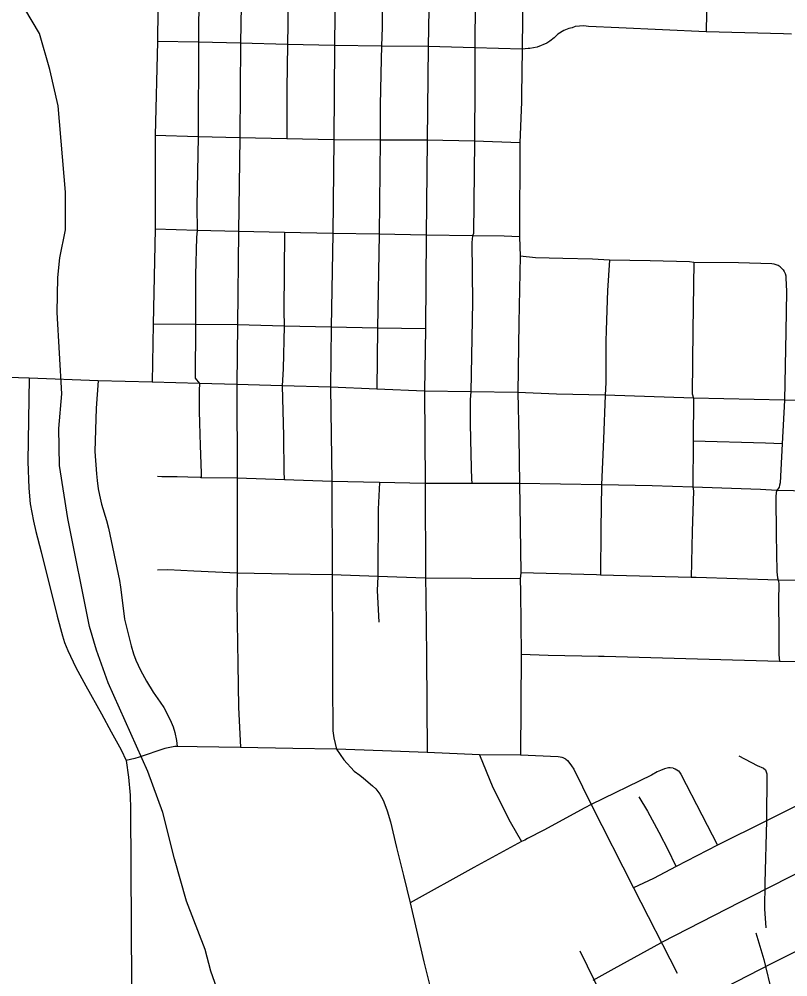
# Model space of a CAD drawing. Extents: x -19 to 366, y -4 to 359.
# Drawn here: x 151.443 to 151.971, y 189.504 to 190.163 of the extents above; entities that cross this region are included whole.
import ezdxf

# ---------------------------------------------------------------- set-up
doc = ezdxf.new("R2010")
doc.units = 0
for name, color, linetype in [('Level 15', 7, 'Continuous'), ('Level 33', 7, 'Continuous'), ('Level 35', 7, 'Continuous'), ('Level 60', 7, 'Continuous')]:
    doc.layers.add(name, color=color, linetype=linetype)

msp = doc.modelspace()

# ---------------------------------------------------------------- linework, layer by layer
at = {"layer": 'Level 15'}
for p, q in [((151.99738, 189.5853), (151.94545, 189.5589)), ((151.94539, 189.55887), (151.93851, 189.55535)), ((151.94545, 189.5589), (151.94539, 189.55887)), ((151.9385, 189.55534), (151.88455, 189.52769)), ((151.93851, 189.55535), (151.9385, 189.55534)), ((151.96691, 189.5167), (152.01884, 189.54309)), ((151.88384, 189.52731), (151.85171, 189.50945)), ((151.88455, 189.52769), (151.88384, 189.52731)), ((151.90614, 189.48556), (151.96009, 189.51321)), ((151.96009, 189.5132), (151.96697, 189.51673)), ((151.85179, 189.50949), (151.83725, 189.50148)), ((151.85171, 189.50945), (151.85179, 189.50949))]:
    msp.add_line(p, q, dxfattribs=at)
at = {"layer": 'Level 33'}
for points in [[(151.53954, 190.2744), (151.53884, 190.21295), (151.53811, 190.14724)], [(151.5678, 190.27492), (151.56697, 190.20935), (151.56677, 190.1939), (151.56691, 190.1789), (151.56639, 190.15971), (151.56629, 190.14661)], [(151.91645, 190.21854), (151.91526, 190.15385)], [(151.59638, 190.21107), (151.59515, 190.14597)], [(151.62829, 190.21006), (151.62781, 190.18322), (151.6278, 190.15914), (151.62757, 190.14515)], [(151.66057, 190.20905), (151.65993, 190.14433)], [(151.69273, 190.20842), (151.69244, 190.20478), (151.69237, 190.18896), (151.69256, 190.15698), (151.69215, 190.14405)], [(151.72539, 190.20779), (151.72429, 190.14377)], [(151.75718, 190.20731), (151.75657, 190.17555), (151.7562, 190.1428)], [(151.78949, 190.20648), (151.78877, 190.14181)], [(151.91526, 190.15385), (151.85514, 190.15656), (151.83432, 190.15751), (151.83113, 190.1579), (151.82527, 190.15754), (151.82307, 190.15665), (151.82095, 190.15615), (151.8174, 190.15473), (151.81328, 190.15214), (151.81075, 190.14975), (151.80779, 190.14735), (151.80584, 190.146), (151.79915, 190.14321), (151.79406, 190.14243), (151.79282, 190.14243), (151.78877, 190.14181)], [(151.97395, 190.15226), (151.96847, 190.15246), (151.91526, 190.15385)], [(151.53811, 190.14724), (151.53668, 190.08261)], [(151.56629, 190.14661), (151.53811, 190.14724)], [(151.56629, 190.14661), (151.56605, 190.08173)], [(151.59515, 190.14597), (151.56629, 190.14661)], [(151.59515, 190.14597), (151.59468, 190.08088)], [(151.62757, 190.14515), (151.59515, 190.14597)], [(151.62757, 190.14515), (151.62714, 190.11465), (151.62696, 190.08019)], [(151.65993, 190.14433), (151.62757, 190.14515)], [(151.65993, 190.14433), (151.65928, 190.0795)], [(151.69215, 190.14405), (151.65993, 190.14433)], [(151.69215, 190.14405), (151.69185, 190.13491), (151.69132, 190.10371), (151.69128, 190.07944)], [(151.72429, 190.14377), (151.69215, 190.14405)], [(151.72429, 190.14377), (151.72342, 190.07939)], [(151.7562, 190.1428), (151.72429, 190.14377)], [(151.7562, 190.1428), (151.75633, 190.13761), (151.75626, 190.11782), (151.75592, 190.07859)], [(151.78877, 190.14181), (151.7562, 190.1428)], [(151.78877, 190.14181), (151.78841, 190.11036), (151.78836, 190.10571), (151.78707, 190.07749)], [(151.53668, 190.08261), (151.53669, 190.01803)], [(151.56605, 190.08173), (151.53668, 190.08261)], [(151.56605, 190.08173), (151.56533, 190.03374), (151.56544, 190.01733)], [(151.59468, 190.08088), (151.56605, 190.08173)], [(151.59468, 190.08088), (151.5939, 190.01664)], [(151.62696, 190.08019), (151.59468, 190.08088)], [(151.65928, 190.0795), (151.62696, 190.08019)], [(151.65928, 190.0795), (151.6586, 190.01517)], [(151.69128, 190.07944), (151.65928, 190.0795)], [(151.69128, 190.07944), (151.69055, 190.0146)], [(151.72342, 190.07939), (151.69128, 190.07944)], [(151.72342, 190.07939), (151.72275, 190.01402)], [(151.75592, 190.07859), (151.72342, 190.07939)], [(151.75592, 190.07859), (151.75523, 190.0151), (151.75469, 190.01358)], [(151.78707, 190.07749), (151.75592, 190.07859)], [(151.78707, 190.07749), (151.78701, 190.01281)], [(151.53669, 190.01803), (151.53511, 189.95278)], [(151.56544, 190.01733), (151.53669, 190.01803)], [(151.56544, 190.01733), (151.56504, 190.01233), (151.56441, 189.98683), (151.5642, 189.95253)], [(151.5939, 190.01664), (151.56544, 190.01733)], [(151.5939, 190.01664), (151.5932, 189.95229)], [(151.62542, 190.01592), (151.5939, 190.01664)], [(151.62542, 190.01592), (151.62501, 189.96232), (151.62529, 189.95143)], [(151.6586, 190.01517), (151.62542, 190.01592)], [(151.6586, 190.01517), (151.65752, 189.95065)], [(151.69055, 190.0146), (151.6586, 190.01517)], [(151.69055, 190.0146), (151.68939, 189.95016)], [(151.72275, 190.01402), (151.69055, 190.0146)], [(151.72275, 190.01402), (151.72231, 189.94957)], [(151.75469, 190.01358), (151.72275, 190.01402)], [(151.75469, 190.01358), (151.75426, 190.00896), (151.75459, 189.96785), (151.75356, 189.90629)], [(151.78701, 190.01281), (151.77648, 190.01328), (151.75469, 190.01358)], [(151.78701, 190.01281), (151.78732, 189.99951)], [(151.78732, 189.99951), (151.7866, 189.95382), (151.78586, 189.90574)], [(151.81683, 189.99787), (151.79796, 189.99832), (151.78732, 189.99951)], [(151.84888, 189.99683), (151.83711, 189.99745), (151.81683, 189.99787)], [(151.84888, 189.99683), (151.84749, 189.97586), (151.84662, 189.94879), (151.84636, 189.94096), (151.84635, 189.91278), (151.84576, 189.904)], [(151.87684, 189.99636), (151.84888, 189.99683)], [(151.90669, 189.99526), (151.90369, 189.9957), (151.87684, 189.99636)], [(151.90669, 189.99526), (151.90612, 189.94865), (151.9056, 189.90493), (151.90648, 189.90185)], [(151.96657, 189.99182), (151.96599, 189.99232), (151.96473, 189.9931), (151.96336, 189.99369), (151.96191, 189.99407), (151.96044, 189.99423), (151.93742, 189.99495), (151.90669, 189.99526)], [(151.96657, 189.99182), (151.96752, 189.9909), (151.96811, 189.99022), (151.96891, 189.98896), (151.96949, 189.98759), (151.96989, 189.98615), (151.97005, 189.98467), (151.97043, 189.97533), (151.96991, 189.94744), (151.96904, 189.90049)], [(151.53511, 189.95278), (151.5346, 189.91285)], [(151.5642, 189.95253), (151.53511, 189.95278)], [(151.5642, 189.95253), (151.56412, 189.91558), (151.56698, 189.91197)], [(151.5932, 189.95229), (151.5642, 189.95253)], [(151.5932, 189.95229), (151.59267, 189.91126)], [(151.62529, 189.95143), (151.5932, 189.95229)], [(151.62529, 189.95143), (151.62447, 189.92205), (151.62382, 189.91036)], [(151.65752, 189.95065), (151.62529, 189.95143)], [(151.65752, 189.95065), (151.65698, 189.9094)], [(151.68939, 189.95016), (151.65752, 189.95065)], [(151.68939, 189.95016), (151.68902, 189.90813)], [(151.72231, 189.94957), (151.68939, 189.95016)], [(151.72231, 189.94957), (151.72169, 189.90683)], [(151.45002, 189.91562), (151.39134, 189.91762), (151.36819, 189.9179), (151.3624, 189.91829), (151.35417, 189.91884), (151.31033, 189.92032)], [(151.45002, 189.91562), (151.44915, 189.85834), (151.44977, 189.83999), (151.45063, 189.82925)], [(151.49732, 189.91382), (151.45002, 189.91562)], [(151.49732, 189.91382), (151.49615, 189.89507), (151.4951, 189.86529), (151.4962, 189.84981), (151.49664, 189.84531), (151.4974, 189.83966), (151.49825, 189.83513), (151.49978, 189.82899), (151.50319, 189.81791), (151.50459, 189.81251), (151.51201, 189.77666), (151.51283, 189.77197), (151.51452, 189.75745), (151.51557, 189.75004), (151.52008, 189.7316), (151.52171, 189.72614), (151.52324, 189.7219), (151.52655, 189.71488), (151.53059, 189.7073), (151.5352, 189.6997), (151.54009, 189.69298), (151.54252, 189.68927), (151.54389, 189.68681), (151.54763, 189.67911), (151.54888, 189.67606), (151.55, 189.67203), (151.55123, 189.66646), (151.55163, 189.66243)], [(151.5346, 189.91285), (151.49732, 189.91382)], [(151.56698, 189.91197), (151.5346, 189.91285)], [(151.56698, 189.91197), (151.56686, 189.90711), (151.56681, 189.90577), (151.56671, 189.90117), (151.56686, 189.89307), (151.5671, 189.88488), (151.56754, 189.86947), (151.56816, 189.85034), (151.56823, 189.84726)], [(151.59267, 189.91126), (151.56698, 189.91197)], [(151.59267, 189.91126), (151.59294, 189.84702)], [(151.62382, 189.91036), (151.59267, 189.91126)], [(151.62382, 189.91036), (151.6248, 189.87602), (151.6251, 189.85082), (151.62526, 189.84699), (151.62549, 189.84588)], [(151.65698, 189.9094), (151.62382, 189.91036)], [(151.65698, 189.9094), (151.6579, 189.84474)], [(151.68902, 189.90813), (151.65698, 189.9094)], [(151.72169, 189.90683), (151.68902, 189.90813)], [(151.72169, 189.90683), (151.72205, 189.84319)], [(151.75356, 189.90629), (151.72169, 189.90683)], [(151.75356, 189.90629), (151.7531, 189.90097), (151.75304, 189.88426), (151.75345, 189.8634), (151.75386, 189.84559), (151.75445, 189.84323)], [(151.78586, 189.90574), (151.75356, 189.90629)], [(151.78586, 189.90574), (151.7864, 189.87509)], [(151.84576, 189.904), (151.81244, 189.90476), (151.78586, 189.90574)], [(151.84576, 189.904), (151.84458, 189.87384)], [(151.90648, 189.90185), (151.84576, 189.904)], [(151.90648, 189.90185), (151.90629, 189.8724)], [(151.96904, 189.90049), (151.90648, 189.90185)], [(151.96904, 189.90049), (151.96743, 189.8705)], [(152.03689, 189.89969), (151.96904, 189.90049)], [(151.7864, 189.87509), (151.78697, 189.84327)], [(151.84458, 189.87384), (151.84334, 189.84237)], [(151.90629, 189.8724), (151.90612, 189.84079)], [(151.96743, 189.8705), (151.9559, 189.87101), (151.90629, 189.8724)], [(151.96743, 189.8705), (151.96598, 189.84365), (151.96572, 189.84211), (151.96533, 189.8408), (151.96374, 189.83855)], [(151.56823, 189.84726), (151.56782, 189.84728), (151.5591, 189.84761), (151.55165, 189.84786), (151.54713, 189.84792), (151.54116, 189.84793), (151.53829, 189.84798)], [(151.59294, 189.84702), (151.56823, 189.84726)], [(151.59294, 189.84702), (151.59285, 189.78161)], [(151.62549, 189.84588), (151.59294, 189.84702)], [(151.6579, 189.84474), (151.62549, 189.84588)], [(151.6579, 189.84474), (151.6583, 189.78054)], [(151.69065, 189.84395), (151.6579, 189.84474)], [(151.69065, 189.84395), (151.68992, 189.82568), (151.68967, 189.7794)], [(151.72205, 189.84319), (151.69065, 189.84395)], [(151.75445, 189.84323), (151.72205, 189.84319)], [(151.72205, 189.84319), (151.72232, 189.77822)], [(151.78697, 189.84327), (151.75445, 189.84323)], [(151.78697, 189.84327), (151.78737, 189.81325)], [(151.84334, 189.84237), (151.78697, 189.84327)], [(151.84334, 189.84237), (151.84295, 189.81189)], [(151.90612, 189.84079), (151.87822, 189.84172), (151.84334, 189.84237)], [(151.90612, 189.84079), (151.90653, 189.83819), (151.90566, 189.81031)], [(151.96374, 189.83855), (151.95268, 189.83922), (151.90612, 189.84079)], [(151.96374, 189.83855), (151.96324, 189.83711), (151.96316, 189.83405), (151.96337, 189.80828)], [(152.03197, 189.83714), (151.96374, 189.83855)], [(151.45063, 189.82925), (151.453, 189.81726), (151.45461, 189.81026), (151.45823, 189.79631), (151.46921, 189.75195), (151.47281, 189.73859), (151.47423, 189.73386), (151.47652, 189.72849), (151.48208, 189.71678), (151.48885, 189.70422), (151.49969, 189.68491), (151.50636, 189.67251), (151.51329, 189.66017), (151.51656, 189.65279)], [(151.78737, 189.81325), (151.78781, 189.78174)], [(151.84295, 189.81189), (151.84257, 189.78027)], [(151.90566, 189.81031), (151.90495, 189.77863)], [(151.96337, 189.80828), (151.96369, 189.78248), (151.96417, 189.77838), (151.96461, 189.77682)], [(151.59285, 189.78161), (151.56326, 189.78297), (151.54518, 189.78389), (151.53825, 189.78377)], [(151.59285, 189.78161), (151.59278, 189.76191), (151.59346, 189.71937), (151.59392, 189.68959), (151.59521, 189.66167)], [(151.6583, 189.78054), (151.62821, 189.78103), (151.59285, 189.78161)], [(151.78781, 189.78174), (151.78734, 189.77762)], [(151.84257, 189.78027), (151.83976, 189.78055), (151.78781, 189.78174)], [(151.6583, 189.78054), (151.65836, 189.73013), (151.65839, 189.70611), (151.65878, 189.67328), (151.65935, 189.6685), (151.66118, 189.66056)], [(151.68967, 189.7794), (151.6583, 189.78054)], [(151.68967, 189.7794), (151.68916, 189.7696), (151.69028, 189.74801)], [(151.72232, 189.77822), (151.68967, 189.7794)], [(151.72232, 189.77822), (151.72264, 189.76585), (151.72295, 189.72451), (151.72346, 189.65837)], [(151.75394, 189.77793), (151.72232, 189.77822)], [(151.78734, 189.77762), (151.75394, 189.77793)], [(151.78734, 189.77762), (151.78764, 189.76867), (151.788, 189.72575)], [(151.90495, 189.77863), (151.84257, 189.78027)], [(151.96461, 189.77682), (151.90826, 189.77874), (151.90495, 189.77863)], [(151.96461, 189.77682), (151.96501, 189.7756), (151.9651, 189.77477), (151.96498, 189.76216), (151.96524, 189.7408), (151.96522, 189.72572), (151.96555, 189.72099)], [(152.03002, 189.77537), (151.99492, 189.77635), (151.96461, 189.77682)], [(151.788, 189.72575), (151.78775, 189.6565)], [(151.96555, 189.72099), (151.90926, 189.72252), (151.84514, 189.72427), (151.84118, 189.72438), (151.80661, 189.72506), (151.788, 189.72575)], [(152.08866, 189.71773), (152.08396, 189.71806), (152.05814, 189.71886), (152.01617, 189.71999), (151.99147, 189.72065), (151.96555, 189.72099)], [(151.55163, 189.66243), (151.55021, 189.66249), (151.54327, 189.66106), (151.52556, 189.65507), (151.52256, 189.6542), (151.51656, 189.65279)], [(151.56554, 189.66219), (151.55163, 189.66243)], [(151.59521, 189.66167), (151.56554, 189.66219)], [(151.66118, 189.66056), (151.63116, 189.66106), (151.59521, 189.66167)], [(151.66118, 189.66056), (151.66615, 189.65337), (151.67345, 189.64541), (151.67715, 189.64276), (151.67968, 189.64074), (151.6859, 189.63543), (151.68812, 189.63323), (151.69105, 189.62957), (151.69318, 189.62561), (151.6938, 189.62443), (151.69608, 189.61815), (151.69827, 189.61053), (151.70244, 189.59297), (151.7073, 189.57382), (151.71173, 189.55496)], [(151.72346, 189.65837), (151.6928, 189.65945), (151.66118, 189.66056)], [(151.75941, 189.65675), (151.72346, 189.65837)], [(151.75941, 189.65675), (151.76868, 189.63426), (151.78059, 189.61056), (151.78824, 189.59716)], [(151.78775, 189.6565), (151.75941, 189.65675)], [(151.81871, 189.65382), (151.81702, 189.65467), (151.81624, 189.6549), (151.81345, 189.65527), (151.78775, 189.6565)], [(151.93779, 189.65608), (151.95036, 189.64926), (151.95453, 189.64749), (151.95594, 189.64637), (151.95682, 189.64369), (151.9568, 189.61132)], [(151.51656, 189.65279), (151.51816, 189.64136), (151.51933, 189.62903), (151.51967, 189.61932), (151.52036, 189.49895), (151.5203, 189.48267)], [(151.81871, 189.65382), (151.81983, 189.65288), (151.82081, 189.65174), (151.82278, 189.64905), (151.82418, 189.64679), (151.83622, 189.62259)], [(151.8926, 189.64756), (151.89039, 189.64784), (151.88935, 189.64776), (151.8866, 189.64711), (151.88376, 189.64603), (151.88154, 189.64495), (151.87756, 189.64264), (151.83622, 189.62259)], [(151.8926, 189.64756), (151.89399, 189.647), (151.89614, 189.64561), (151.89687, 189.64489), (151.89777, 189.64344), (151.91225, 189.61534), (151.92312, 189.59461)], [(152.00751, 189.63568), (152.00359, 189.63464), (151.9568, 189.61132)], [(151.86898, 189.6278), (151.87487, 189.61793), (151.88264, 189.60361), (151.88928, 189.59062), (151.89362, 189.58155), (151.89469, 189.57983)], [(151.83622, 189.62259), (151.83177, 189.62017), (151.80366, 189.60486), (151.79249, 189.59913), (151.79058, 189.59802), (151.78824, 189.59716)], [(151.83622, 189.62259), (151.86534, 189.5652)], [(151.9568, 189.61132), (151.92312, 189.59461)], [(151.9568, 189.61132), (151.95544, 189.56868), (151.95541, 189.55079), (151.95618, 189.5378)], [(151.78824, 189.59716), (151.75555, 189.57927), (151.71173, 189.55496)], [(151.92312, 189.59461), (151.89469, 189.57983)], [(151.89469, 189.57983), (151.87905, 189.5717), (151.86534, 189.5652)], [(151.86534, 189.5652), (151.89534, 189.50662)], [(151.71173, 189.55496), (151.72132, 189.51446), (151.7286, 189.48499), (151.73501, 189.46201), (151.74591, 189.42465)], [(151.9493, 189.53428), (151.95496, 189.51602), (151.96626, 189.46838)], [(151.82838, 189.52189), (151.84868, 189.48075)]]:
    msp.add_lwpolyline(points, dxfattribs=at)
at = {"layer": 'Level 35'}
for points in [[(151.47047, 189.88111), (151.4725, 189.9049), (151.4692, 189.96086), (151.4697, 189.98499), (151.47097, 189.9985), (151.47497, 190.01777), (151.47506, 190.0436), (151.46999, 190.10295), (151.46423, 190.1279), (151.45714, 190.15264), (151.44698, 190.16953)], [(151.59809, 189.38559), (151.59765, 189.4159), (151.59671, 189.42594), (151.58013, 189.49303), (151.57492, 189.50793), (151.57105, 189.52286), (151.55812, 189.55602), (151.54982, 189.5851), (151.54184, 189.61704), (151.53166, 189.64532), (151.5042, 189.7063), (151.49621, 189.72874), (151.49155, 189.74498), (151.47654, 189.81913), (151.47094, 189.85567), (151.47047, 189.88111)]]:
    msp.add_lwpolyline(points, dxfattribs=at)
at = {"layer": 'Level 60'}
for points in [[(154.11585, 1.87092), (153.9063, 10.48743), (153.69602, 19.10409), (153.48501, 27.72087), (153.27327, 36.3378), (153.0608, 44.95486), (152.84759, 53.57206), (152.63366, 62.1894), (152.419, 70.80688), (152.20362, 79.42449), (151.98751, 88.04225), (151.77068, 96.66014), (151.55312, 105.27817), (151.33484, 113.89634), (151.11584, 122.51465), (150.89612, 131.13311), (150.67568, 139.7517), (150.45452, 148.37043), (150.23264, 156.98931), (150.01005, 165.60832), (149.78674, 174.22748), (149.56272, 182.84677), (149.33799, 191.46621), (149.11254, 200.0858), (148.88638, 208.70552), (148.65952, 217.32539), (148.43194, 225.9454), (148.20366, 234.56555), (147.97466, 243.18584), (147.74497, 251.80628), (147.51457, 260.42687), (147.28346, 269.04759), (147.05165, 277.66846), (146.81914, 286.28948), (146.58593, 294.91064), (146.35202, 303.53194), (146.11742, 312.15339), (145.88211, 320.77499), (145.64611, 329.39673), (145.40941, 338.01861), (145.17202, 346.64065)], [(0, 189.51617), (7.11214, 189.52059), (14.22427, 189.53386), (21.33637, 189.55597), (28.44845, 189.58693), (35.56048, 189.62672), (42.67245, 189.67537), (49.78436, 189.73285), (56.89619, 189.79918), (64.00793, 189.87436), (71.11958, 189.95838), (78.23111, 190.05124), (85.34253, 190.15294), (92.45381, 190.26349), (99.56495, 190.38288), (106.67593, 190.51112), (113.78675, 190.6482), (120.89739, 190.79412), (128.00785, 190.94888), (135.11811, 191.11248), (142.22816, 191.28493), (149.33799, 191.46621), (156.44759, 191.65634), (163.55694, 191.85531), (170.66605, 192.06312), (177.77489, 192.27977), (184.88345, 192.50526), (191.99173, 192.73959), (199.09971, 192.98276), (206.20739, 193.23477), (213.31474, 193.49561), (220.42177, 193.7653), (227.52845, 194.04382), (234.63479, 194.33118), (241.74076, 194.62738), (248.84635, 194.93241), (255.95157, 195.24628), (263.05638, 195.56898), (270.16079, 195.90052), (277.26478, 196.24089), (284.36834, 196.5901), (291.47147, 196.94814), (298.57414, 197.31501), (305.67635, 197.69072), (312.77809, 198.07525), (319.87934, 198.46862), (326.9801, 198.87082), (334.08035, 199.28185), (341.18009, 199.7017)], [(0, 180.89994), (7.12284, 180.90436), (14.24566, 180.9176), (21.36847, 180.93968), (28.49124, 180.97058), (35.61397, 181.01031), (42.73664, 181.05888), (49.85925, 181.11627), (56.98178, 181.18249), (64.10422, 181.25754), (71.22656, 181.34142), (78.3488, 181.43413), (85.47091, 181.53567), (92.5929, 181.64603), (99.71474, 181.76523), (106.83643, 181.89325), (113.95795, 182.0301), (121.0793, 182.17578), (128.20046, 182.33029), (135.32143, 182.49362), (142.44218, 182.66579), (149.56272, 182.84677), (156.68303, 183.03659), (163.8031, 183.23523), (170.92291, 183.4427), (178.04247, 183.65899), (185.16175, 183.88411), (192.28074, 184.11805), (199.39944, 184.36082), (206.51784, 184.61242), (213.63591, 184.87283), (220.75366, 185.14207), (227.87107, 185.42014), (234.98813, 185.70702), (242.10483, 186.00273), (249.22115, 186.30726), (256.33709, 186.62061), (263.45264, 186.94279), (270.56779, 187.27378), (277.68251, 187.61359), (284.79682, 187.96222), (291.91068, 188.31967), (299.02409, 188.68594), (306.13705, 189.06103), (313.24954, 189.44494), (320.36154, 189.83766), (327.47305, 190.23919), (334.58406, 190.64954), (341.69455, 191.06871)]]:
    msp.add_spline(points, degree=3, dxfattribs=at)

doc.saveas('drawing.dxf')
